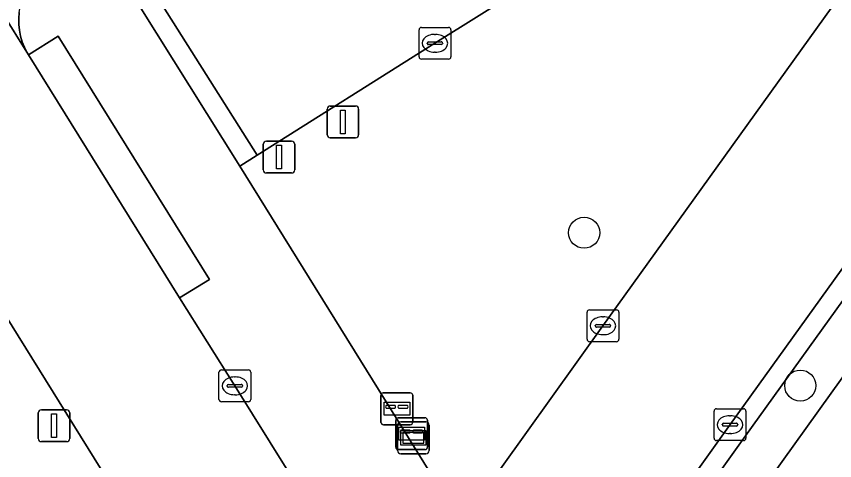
# Model space of a CAD drawing. Extents: x 158835 to 160077, y 386387 to 387778.
# Drawn here: x 159278.07 to 159303.78, y 386891.27 to 386905.23 of the extents above; entities that cross this region are included whole.
import ezdxf

# ---------------------------------------------------------------- set-up
doc = ezdxf.new("R2010")
doc.units = 0
for name, color, linetype in [('IMGEO_Berm_groen', 7, 'Continuous'), ('IMGEO_Boom', 7, 'Continuous'), ('IMGEO_Brievenbus', 7, 'Continuous'), ('IMGEO_Fietspad_gesloten', 7, 'Continuous'), ('IMGEO_Groenvoorziening', 7, 'Continuous'), ('IMGEO_Haag', 7, 'Continuous'), ('IMGEO_Kolk', 7, 'Continuous'), ('IMGEO_Lichtmast', 7, 'Continuous'), ('IMGEO_Parkeervlak_open', 7, 'Continuous'), ('IMGEO_Rijbaan_lokaal_open', 7, 'Continuous'), ('IMGEO_Verkeersbordpaal', 7, 'Continuous'), ('IMGEO_Verklikker', 7, 'Continuous'), ('IMGEO_Voetpad_open', 7, 'Continuous')]:
    doc.layers.add(name, color=color, linetype=linetype)

msp = doc.modelspace()

# ---------------------------------------------------------------- linework, layer by layer
at = {"layer": 'IMGEO_Berm_groen'}
msp.add_lwpolyline([(159308.406, 386915.11), (159304.811, 386912.887), (159291.215, 386904.389), (159285.634, 386900.868), (159285.084, 386900.521), (159292.051, 386889.304), (159292.458, 386889.873), (159296.496, 386895.51), (159307.289, 386910.534)], dxfattribs=at)
at = {"layer": 'IMGEO_Boom'}
for centre in [(159295.907, 386898.435), (159302.7, 386893.63)]:
    msp.add_circle(centre, 0.489, dxfattribs=at)
at = {"layer": 'IMGEO_Brievenbus'}
for p, q in [((159289.52, 386892.476), (159289.52, 386893.317)), ((159289.52, 386893.317), (159289.52, 386892.476)), ((159289.595, 386893.401), (159290.436, 386893.401)), ((159290.436, 386893.401), (159289.595, 386893.401)), ((159290.52, 386893.326), (159290.52, 386892.485)), ((159290.52, 386892.485), (159290.52, 386893.326)), ((159289.964, 386893.008), (159289.687, 386893.008)), ((159289.687, 386892.924), (159289.964, 386892.924)), ((159290.356, 386893.008), (159290.079, 386893.008)), ((159290.079, 386892.924), (159290.356, 386892.924)), ((159289.985, 386891.694), (159289.985, 386892.535)), ((159289.985, 386892.535), (159289.985, 386891.694)), ((159290.06, 386892.619), (159290.901, 386892.619)), ((159290.901, 386892.619), (159290.06, 386892.619)), ((159290.985, 386892.544), (159290.985, 386891.703)), ((159290.985, 386891.703), (159290.985, 386892.544)), ((159290.445, 386892.401), (159289.604, 386892.401)), ((159289.604, 386892.401), (159290.445, 386892.401)), ((159290.429, 386892.226), (159290.152, 386892.226)), ((159290.152, 386892.142), (159290.429, 386892.142)), ((159290.821, 386892.226), (159290.544, 386892.226)), ((159290.544, 386892.142), (159290.821, 386892.142)), ((159290.91, 386891.619), (159290.069, 386891.619)), ((159290.069, 386891.619), (159290.91, 386891.619))]:
    msp.add_line(p, q, dxfattribs=at)
for points in [[(159289.621, 386893.108), (159290.428, 386893.108), (159290.428, 386892.703), (159289.621, 386892.703), (159289.621, 386893.108)], [(159290.086, 386892.326), (159290.893, 386892.326), (159290.893, 386891.921), (159290.086, 386891.921), (159290.086, 386892.326)]]:
    msp.add_lwpolyline(points, dxfattribs=at)
for centre, radius, start, end in [((159289.598, 386893.323), 0.0779, 92.4484, 184.2845), ((159289.598, 386893.323), 0.0779, 92.4484, 184.2845), ((159290.442, 386893.323), 0.0779, 2.4484, 94.2845), ((159290.442, 386893.323), 0.0779, 2.4484, 94.2845), ((159289.717, 386892.966), 0.0519, 125.8089, 234.1911), ((159289.933, 386892.966), 0.0519, 305.8089, 54.1911), ((159290.11, 386892.966), 0.0519, 125.8089, 234.1911), ((159290.326, 386892.966), 0.0519, 305.8089, 54.1911), ((159290.063, 386892.541), 0.0779, 92.4484, 184.2845), ((159290.063, 386892.541), 0.0779, 92.4484, 184.2845), ((159290.907, 386892.541), 0.0779, 2.4484, 94.2845), ((159290.907, 386892.541), 0.0779, 2.4484, 94.2845), ((159289.598, 386892.479), 0.0779, 182.4484, 274.2845), ((159289.598, 386892.479), 0.0779, 182.4484, 274.2845), ((159290.442, 386892.479), 0.0779, 272.4484, 4.2845), ((159290.442, 386892.479), 0.0779, 272.4484, 4.2845), ((159290.182, 386892.184), 0.0519, 125.8089, 234.1911), ((159290.398, 386892.184), 0.0519, 305.8089, 54.1911), ((159290.575, 386892.184), 0.0519, 125.8089, 234.1911), ((159290.791, 386892.184), 0.0519, 305.8089, 54.1911), ((159290.063, 386891.697), 0.0779, 182.4484, 274.2845), ((159290.063, 386891.697), 0.0779, 182.4484, 274.2845), ((159290.907, 386891.697), 0.0779, 272.4484, 4.2845), ((159290.907, 386891.697), 0.0779, 272.4484, 4.2845)]:
    msp.add_arc(centre, radius, start, end, dxfattribs=at)
at = {"layer": 'IMGEO_Fietspad_gesloten'}
msp.add_lwpolyline([(159323.459, 386920.998), (159295.785, 386882.398)], dxfattribs=at)
at = {"layer": 'IMGEO_Groenvoorziening'}
for points in [[(159295.785, 386882.398), (159323.459, 386920.998)], [(159311.011, 386907.04), (159300.492, 386892.403), (159295.393, 386885.264), (159294.991, 386884.702), (159293.282, 386882.307), (159292.905, 386881.778), (159292.589, 386881.34), (159292.982, 386880.733), (159294.964, 386883.631), (159300.98, 386892.054), (159311.499, 386906.69)], [(159311.499, 386906.69), (159300.98, 386892.054), (159294.964, 386883.631)]]:
    msp.add_lwpolyline(points, dxfattribs=at)
at = {"layer": 'IMGEO_Haag'}
msp.add_lwpolyline([(159311.011, 386907.04), (159300.492, 386892.403), (159295.393, 386885.264), (159294.991, 386884.702), (159293.282, 386882.307), (159292.905, 386881.778), (159292.589, 386881.34), (159292.982, 386880.733), (159294.964, 386883.631), (159300.98, 386892.054), (159311.499, 386906.69)], dxfattribs=at)
at = {"layer": 'IMGEO_Kolk'}
for p, q in [((159290.794, 386904.888), (159291.646, 386904.888)), ((159290.719, 386903.962), (159290.719, 386904.814)), ((159291.207, 386904.668), (159291.232, 386904.668)), ((159291.72, 386904.814), (159291.72, 386903.962)), ((159290.978, 386904.382), (159290.978, 386904.394)), ((159291.416, 386904.345), (159291.018, 386904.345)), ((159291.021, 386904.431), (159291.419, 386904.431)), ((159291.462, 386904.394), (159291.462, 386904.382)), ((159291.23, 386904.108), (159291.205, 386904.108)), ((159291.646, 386903.888), (159290.794, 386903.888)), ((159295.998, 386895.085), (159295.998, 386895.937)), ((159296.073, 386896.011), (159296.925, 386896.011)), ((159296.999, 386895.937), (159296.999, 386895.085)), ((159296.486, 386895.791), (159296.511, 386895.791)), ((159296.257, 386895.505), (159296.257, 386895.517)), ((159296.695, 386895.468), (159296.297, 386895.468)), ((159296.3, 386895.554), (159296.698, 386895.554)), ((159296.741, 386895.517), (159296.741, 386895.505)), ((159296.509, 386895.231), (159296.484, 386895.231)), ((159296.925, 386895.011), (159296.073, 386895.011)), ((159284.507, 386894.123), (159285.359, 386894.123)), ((159284.432, 386893.197), (159284.432, 386894.049)), ((159284.92, 386893.903), (159284.945, 386893.903)), ((159285.433, 386894.049), (159285.433, 386893.197)), ((159284.691, 386893.617), (159284.691, 386893.629)), ((159285.129, 386893.58), (159284.731, 386893.58)), ((159284.734, 386893.666), (159285.132, 386893.666)), ((159285.175, 386893.629), (159285.175, 386893.617)), ((159284.943, 386893.343), (159284.918, 386893.343)), ((159285.359, 386893.123), (159284.507, 386893.123)), ((159299.991, 386891.977), (159299.991, 386892.829)), ((159300.066, 386892.903), (159300.918, 386892.903)), ((159300.992, 386892.829), (159300.992, 386891.977)), ((159300.479, 386892.683), (159300.504, 386892.683)), ((159300.25, 386892.397), (159300.25, 386892.409)), ((159300.688, 386892.36), (159300.29, 386892.36)), ((159300.293, 386892.446), (159300.691, 386892.446)), ((159300.734, 386892.409), (159300.734, 386892.397)), ((159300.502, 386892.123), (159300.477, 386892.123)), ((159300.918, 386891.903), (159300.066, 386891.903))]:
    msp.add_line(p, q, dxfattribs=at)
for points in [[(159290.794, 386904.888), (159291.646, 386904.888)], [(159290.719, 386903.962), (159290.719, 386904.814)], [(159291.72, 386904.814), (159291.72, 386903.962)], [(159291.646, 386903.888), (159290.794, 386903.888)], [(159295.998, 386895.085), (159295.998, 386895.937)], [(159296.073, 386896.011), (159296.925, 386896.011)], [(159296.999, 386895.937), (159296.999, 386895.085)], [(159296.925, 386895.011), (159296.073, 386895.011)], [(159284.507, 386894.123), (159285.359, 386894.123)], [(159284.432, 386893.197), (159284.432, 386894.049)], [(159285.433, 386894.049), (159285.433, 386893.197)], [(159285.359, 386893.123), (159284.507, 386893.123)], [(159299.991, 386891.977), (159299.991, 386892.829)], [(159300.066, 386892.903), (159300.918, 386892.903)], [(159300.992, 386892.829), (159300.992, 386891.977)], [(159300.918, 386891.903), (159300.066, 386891.903)]]:
    msp.add_lwpolyline(points, dxfattribs=at)
for centre, radius, start, end in [((159290.796, 386904.812), 0.0765, 91.552, 178.448), ((159290.796, 386904.812), 0.0765, 91.552, 178.448), ((159291.644, 386904.812), 0.0765, 1.552, 88.448), ((159291.644, 386904.812), 0.0765, 1.552, 88.448), ((159291.018, 386904.391), 0.0403, 85.8775, 175.7526), ((159291.015, 386904.381), 0.0366, 178.938, 274.7102), ((159291.419, 386904.388), 0.043, 264.8664, 352.4533), ((159291.423, 386904.393), 0.0386, 1.7309, 96.639), ((159290.796, 386903.964), 0.0765, 181.552, 268.448), ((159290.796, 386903.964), 0.0765, 181.552, 268.448), ((159291.644, 386903.964), 0.0765, 271.552, 358.448), ((159291.644, 386903.964), 0.0765, 271.552, 358.448), ((159296.075, 386895.935), 0.0765, 91.552, 178.448), ((159296.075, 386895.935), 0.0765, 91.552, 178.448), ((159296.923, 386895.935), 0.0765, 1.552, 88.448), ((159296.923, 386895.935), 0.0765, 1.552, 88.448), ((159296.297, 386895.514), 0.0403, 85.8775, 175.7526), ((159296.294, 386895.504), 0.0366, 178.938, 274.7102), ((159296.698, 386895.511), 0.043, 264.8664, 352.4533), ((159296.702, 386895.516), 0.0386, 1.7309, 96.639), ((159296.075, 386895.087), 0.0765, 181.552, 268.448), ((159296.075, 386895.087), 0.0765, 181.552, 268.448), ((159296.923, 386895.087), 0.0765, 271.552, 358.448), ((159296.923, 386895.087), 0.0765, 271.552, 358.448), ((159284.509, 386894.047), 0.0765, 91.552, 178.448), ((159284.509, 386894.047), 0.0765, 91.552, 178.448), ((159285.357, 386894.047), 0.0765, 1.552, 88.448), ((159285.357, 386894.047), 0.0765, 1.552, 88.448), ((159284.731, 386893.626), 0.0403, 85.8775, 175.7526), ((159284.728, 386893.616), 0.0366, 178.938, 274.7102), ((159285.132, 386893.623), 0.043, 264.8664, 352.4533), ((159285.136, 386893.628), 0.0386, 1.7309, 96.639), ((159284.509, 386893.199), 0.0765, 181.552, 268.448), ((159284.509, 386893.199), 0.0765, 181.552, 268.448), ((159285.357, 386893.199), 0.0765, 271.552, 358.448), ((159285.357, 386893.199), 0.0765, 271.552, 358.448), ((159300.068, 386892.827), 0.0765, 91.552, 178.448), ((159300.068, 386892.827), 0.0765, 91.552, 178.448), ((159300.916, 386892.827), 0.0765, 1.552, 88.448), ((159300.916, 386892.827), 0.0765, 1.552, 88.448), ((159300.29, 386892.406), 0.0403, 85.8775, 175.7526), ((159300.287, 386892.396), 0.0366, 178.938, 274.7102), ((159300.691, 386892.403), 0.043, 264.8664, 352.4533), ((159300.695, 386892.408), 0.0386, 1.7309, 96.639), ((159300.068, 386891.979), 0.0765, 181.552, 268.448), ((159300.068, 386891.979), 0.0765, 181.552, 268.448), ((159300.916, 386891.979), 0.0765, 271.552, 358.448), ((159300.916, 386891.979), 0.0765, 271.552, 358.448)]:
    msp.add_arc(centre, radius, start, end, dxfattribs=at)
for centre, major_axis, ratio, start_param, end_param in [((159291.206, 386904.388), (-0.387, 0.002), 0.722429, 4.712389, 7.853982), ((159291.231, 386904.388), (-0.39, 0.002), 0.717154, 1.570796, 4.712389), ((159296.485, 386895.511), (-0.387, 0.002), 0.722429, 4.712389, 7.853982), ((159296.51, 386895.511), (-0.39, 0.002), 0.717154, 1.570796, 4.712389), ((159284.919, 386893.623), (-0.387, 0.002), 0.722429, 4.712389, 7.853982), ((159284.944, 386893.623), (-0.39, 0.002), 0.717154, 1.570796, 4.712389), ((159300.478, 386892.403), (-0.387, 0.002), 0.722429, 4.712389, 7.853982), ((159300.503, 386892.403), (-0.39, 0.002), 0.717154, 1.570796, 4.712389)]:
    msp.add_ellipse(centre, major_axis=major_axis, ratio=ratio, start_param=start_param, end_param=end_param, dxfattribs=at)
at = {"layer": 'IMGEO_Lichtmast'}
for p, q in [((159287.831, 386901.515), (159287.831, 386902.315)), ((159287.831, 386902.315), (159287.831, 386901.515)), ((159287.931, 386902.415), (159288.721, 386902.415)), ((159288.721, 386902.415), (159287.931, 386902.415)), ((159288.821, 386902.315), (159288.821, 386901.515)), ((159288.821, 386901.515), (159288.821, 386902.315)), ((159288.721, 386901.415), (159287.931, 386901.415)), ((159287.931, 386901.415), (159288.721, 386901.415)), ((159278.754, 386891.97), (159278.754, 386892.77)), ((159278.754, 386892.77), (159278.754, 386891.97)), ((159278.854, 386892.87), (159279.644, 386892.87)), ((159279.644, 386892.87), (159278.854, 386892.87)), ((159279.744, 386892.77), (159279.744, 386891.97)), ((159279.744, 386891.97), (159279.744, 386892.77)), ((159279.644, 386891.87), (159278.854, 386891.87)), ((159278.854, 386891.87), (159279.644, 386891.87))]:
    msp.add_line(p, q, dxfattribs=at)
for points in [[(159288.251, 386902.29), (159288.401, 386902.29), (159288.401, 386901.54), (159288.251, 386901.54), (159288.251, 386902.29)], [(159279.174, 386892.745), (159279.324, 386892.745), (159279.324, 386891.995), (159279.174, 386891.995), (159279.174, 386892.745)]]:
    msp.add_lwpolyline(points, dxfattribs=at)
for centre, start, end in [((159287.931, 386902.315), 90, 180), ((159287.931, 386902.315), 90, 180), ((159288.721, 386902.315), 0, 90), ((159288.721, 386902.315), 360, 90), ((159287.931, 386901.515), 180, 270), ((159287.931, 386901.515), 180, 270), ((159288.721, 386901.515), 270, 0), ((159288.721, 386901.515), 270, 0), ((159278.854, 386892.77), 90, 180), ((159278.854, 386892.77), 90, 180), ((159279.644, 386892.77), 0, 90), ((159279.644, 386892.77), 360, 90), ((159278.854, 386891.97), 180, 270), ((159278.854, 386891.97), 180, 270), ((159279.644, 386891.97), 270, 0), ((159279.644, 386891.97), 270, 0)]:
    msp.add_arc(centre, 0.1, start, end, dxfattribs=at)
at = {"layer": 'IMGEO_Parkeervlak_open'}
msp.add_lwpolyline([(159268.029, 386924.132), (159266.513, 386923.188), (159275.045, 386909.477), (159278.442, 386904.025), (159278.4, 386904.098), (159278.318, 386904.264), (159278.25, 386904.437), (159278.199, 386904.615), (159278.163, 386904.798), (159278.144, 386904.982), (159278.142, 386905.168), (159278.156, 386905.353), (159278.187, 386905.536), (159278.453, 386906.896), (159278.465, 386906.991), (159278.469, 386907.087), (159278.465, 386907.183), (159278.451, 386907.278), (159278.43, 386907.371), (159278.4, 386907.462), (159278.362, 386907.55), (159278.316, 386907.635), (159278.292, 386907.673)], close=True, dxfattribs=at)
at = {"layer": 'IMGEO_Rijbaan_lokaal_open'}
for points in [[(159227.553, 386985.313), (159223.449, 386982.721), (159224.478, 386981.131), (159235.854, 386962.883), (159237.386, 386960.45), (159240.581, 386955.34), (159248.837, 386942.118), (159254.232, 386933.527), (159260.723, 386923.118), (159261.858, 386921.291), (159270.058, 386908.157), (159272.045, 386904.953), (159282.472, 386888.2), (159283.419, 386886.691), (159284.537, 386884.63)], [(159288.761, 386887.477), (159284.927, 386893.622), (159283.197, 386896.388), (159278.442, 386904.025), (159275.045, 386909.477), (159266.513, 386923.188), (159264.481, 386926.453), (159264.317, 386926.716), (159261.156, 386931.78), (159259.101, 386935.072), (159255.843, 386940.29), (159253.758, 386943.629), (159252.567, 386945.538), (159250.529, 386948.798), (159248.497, 386952.05), (159245.281, 386957.195), (159243.224, 386960.485), (159240.639, 386964.621), (159228.308, 386984.377)], [(159309.461, 386913.598), (159307.289, 386910.534), (159296.496, 386895.51), (159292.458, 386889.873), (159295.393, 386885.264), (159300.492, 386892.403), (159311.011, 386907.04), (159320.603, 386920.447)], [(159282.682, 386905.544), (159285.634, 386900.868), (159291.215, 386904.389), (159304.811, 386912.887), (159308.406, 386915.11)]]:
    msp.add_lwpolyline(points, dxfattribs=at)
msp.add_lwpolyline([(159282.682, 386905.544), (159282.513, 386905.582), (159282.35, 386905.635), (159282.193, 386905.702), (159282.043, 386905.783), (159281.9, 386905.876), (159281.767, 386905.982), (159281.643, 386906.1), (159281.531, 386906.228), (159281.43, 386906.366), (159285.084, 386900.521), (159285.634, 386900.868)], close=True, dxfattribs=at)
at = {"layer": 'IMGEO_Verkeersbordpaal'}
for p, q in [((159285.924, 386901.312), (159286.714, 386901.312)), ((159286.714, 386901.312), (159285.924, 386901.312)), ((159285.824, 386900.412), (159285.824, 386901.212)), ((159285.824, 386901.212), (159285.824, 386900.412)), ((159286.814, 386901.212), (159286.814, 386900.412)), ((159286.814, 386900.412), (159286.814, 386901.212)), ((159286.714, 386900.312), (159285.924, 386900.312)), ((159285.924, 386900.312), (159286.714, 386900.312))]:
    msp.add_line(p, q, dxfattribs=at)
msp.add_lwpolyline([(159286.244, 386901.187), (159286.394, 386901.187), (159286.394, 386900.437), (159286.244, 386900.437), (159286.244, 386901.187)], dxfattribs=at)
for centre, start, end in [((159285.924, 386901.212), 90, 180), ((159285.924, 386901.212), 90, 180), ((159286.714, 386901.212), 0, 90), ((159286.714, 386901.212), 360, 90), ((159285.924, 386900.412), 180, 270), ((159285.924, 386900.412), 180, 270), ((159286.714, 386900.412), 270, 0), ((159286.714, 386900.412), 270, 0)]:
    msp.add_arc(centre, 0.1, start, end, dxfattribs=at)
at = {"layer": 'IMGEO_Verklikker'}
for p, q in [((159290.046, 386891.589), (159290.046, 386892.389)), ((159290.046, 386892.389), (159290.046, 386891.589)), ((159290.146, 386892.489), (159290.936, 386892.489)), ((159290.936, 386892.489), (159290.146, 386892.489)), ((159291.036, 386892.389), (159291.036, 386891.589)), ((159291.036, 386891.589), (159291.036, 386892.389)), ((159290.936, 386891.489), (159290.146, 386891.489)), ((159290.146, 386891.489), (159290.936, 386891.489))]:
    msp.add_line(p, q, dxfattribs=at)
for points in [[(159290.147, 386892.221), (159290.935, 386892.221), (159290.935, 386891.757), (159290.147, 386891.757), (159290.147, 386892.221)], [(159290.212, 386892.156), (159290.212, 386891.822), (159290.87, 386891.822), (159290.87, 386892.156), (159290.212, 386892.156)]]:
    msp.add_lwpolyline(points, dxfattribs=at)
for centre, start, end in [((159290.146, 386892.389), 90, 180), ((159290.146, 386892.389), 90, 180), ((159290.936, 386892.389), 0, 90), ((159290.936, 386892.389), 360, 90), ((159290.146, 386891.589), 180, 270), ((159290.146, 386891.589), 180, 270), ((159290.936, 386891.589), 270, 0), ((159290.936, 386891.589), 270, 0)]:
    msp.add_arc(centre, 0.1, start, end, dxfattribs=at)
at = {"layer": 'IMGEO_Voetpad_open'}
for points in [[(159278.156, 386905.353), (159278.142, 386905.168), (159278.144, 386904.982), (159278.163, 386904.798), (159278.199, 386904.615), (159278.25, 386904.437), (159278.318, 386904.264), (159278.4, 386904.098), (159278.442, 386904.025), (159279.376, 386904.606), (159284.131, 386896.969), (159283.197, 386896.388), (159284.927, 386893.622), (159288.761, 386887.477), (159289.694, 386888.059), (159293.282, 386882.307), (159294.991, 386884.702), (159292.051, 386889.304), (159285.084, 386900.521), (159281.43, 386906.366)], [(159284.537, 386884.63), (159283.419, 386886.691), (159282.472, 386888.2), (159272.045, 386904.953)]]:
    msp.add_lwpolyline(points, dxfattribs=at)
msp.add_lwpolyline([(159278.442, 386904.025), (159283.197, 386896.388), (159284.131, 386896.969), (159279.376, 386904.606)], close=True, dxfattribs=at)

doc.saveas('drawing.dxf')
